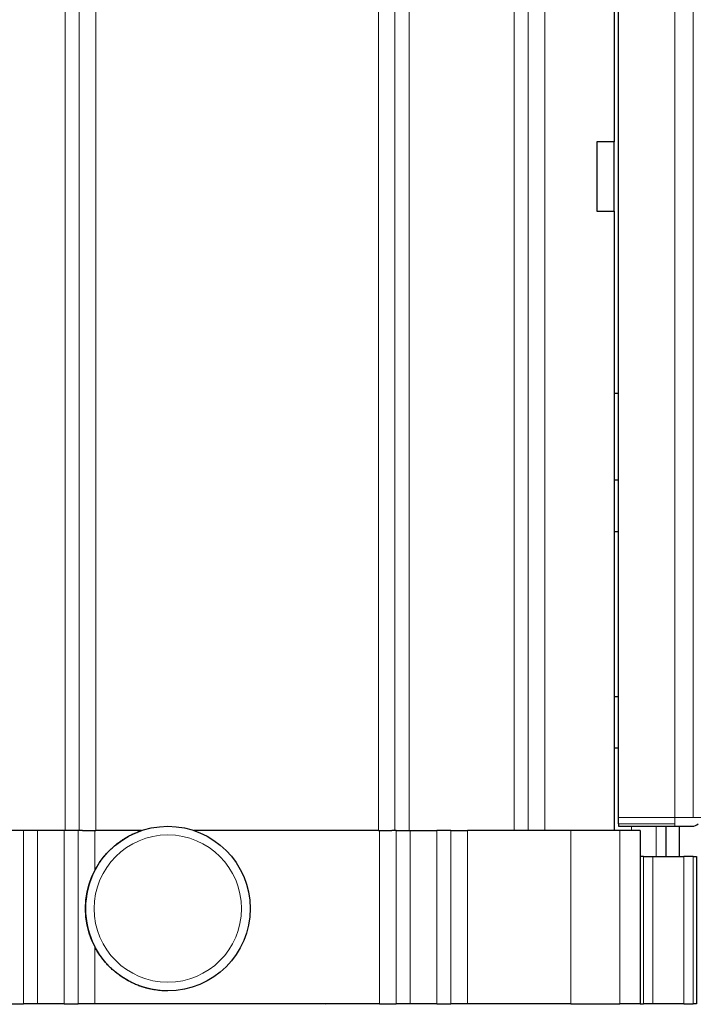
# Model space of a CAD drawing. Header units: inches. Extents: x 0 to 20790, y -12 to 14700.
# Tile 282 of 441: x 11320 to 11399, y 5995 to 6108. Entities that reach past the tile are written whole.
import ezdxf

# ---------------------------------------------------------------- set-up
doc = ezdxf.new("R2010")
doc.units = ezdxf.units.IN
doc.layers.add('1', color=7, linetype='Continuous', true_color=0xffffff)
doc.layers.add('254', color=7, linetype='Continuous', true_color=0xffffff)
doc.styles.add('latin_extended', font='simplex.shx')
doc.dimstyles.get("Standard").update_dxf_attribs({"dimtxt": 0.18, "dimasz": 0.18, "dimexe": 0.18, "dimexo": 0.0625, "dimgap": 0.09, "dimtad": 0, "dimtih": 1, "dimtoh": 1, "dimdec": 4, "dimzin": 0, "dimdsep": 46, "dimtxsty": 'Standard', "dimcen": 0.09, "dimadec": 0, "dimazin": 0, "dimtfac": 1, "dimtdec": 4, "dimtofl": 0, "dimtmove": 0, "dimatfit": 3, "dimfxl": 1, "dimtolj": 1, "dimtzin": 0, "dimarcsym": 0})

# ---------------------------------------------------------------- blocks, each defined once
blk = doc.blocks.new('_U11')
at = {"layer": '254', "color": 3, "linetype": 'Continuous', "lineweight": 13, "transparency": 16777216}
for p, q in [((10901.1, 7050.3), (12182.34, 7050.3)), ((12147.34, 6927.8), (12147.34, 4741.3)), ((10073.31, 4618.8), (12182.34, 4618.8))]:
    blk.add_line(p, q, dxfattribs=at)
at = {"layer": '254', "color": 3, "transparency": 16777216}
for points in [[(12167.76, 6927.8), (12126.92, 6927.8), (12147.34, 7050.3)], [(12126.92, 4741.3), (12167.76, 4741.3), (12147.34, 4618.8)]]:
    blk.add_solid(points, dxfattribs=at)
at = {"layer": 'Defpoints', "color": 0, "transparency": 16777216}
for p in [(10866.1, 7050.3), (10038.31, 4618.8), (12147.34, 4618.8)]:
    blk.add_point(p, dxfattribs=at)
at = {"layer": '254', "color": 2, "lineweight": 13, "transparency": 16777216, "insert": (11963.59, 5507.86), "char_height": 122.5, "attachment_point": 1, "rotation": 90, "style": 'latin_extended'}
blk.add_mtext('\\A1;2432', dxfattribs=at)

msp = doc.modelspace()

# ---------------------------------------------------------------- linework, layer by layer
at = {"layer": '1', "color": 110, "linetype": 'Continuous', "lineweight": 13}
for p, q in [((11325.475, 6161.296), (11325.475, 6014.796)), ((11327.098, 6014.796), (11327.098, 6161.296)), ((11329.011, 6014.796), (11329.011, 6161.296)), ((11361.609, 6161.296), (11361.609, 6014.796)), ((11363.522, 6161.296), (11363.522, 6014.796)), ((11365.144, 6014.796), (11365.144, 6161.296)), ((11377.255, 6159.268), (11377.255, 6014.796)), ((11378.878, 6014.796), (11378.878, 6157.398)), ((11380.791, 6014.796), (11380.791, 6155.192)), ((11395.81, 6137.879), (11395.81, 6016.296)), ((11397.931, 6135.435), (11397.931, 6016.296)), ((11395.81, 6016.296), (11389.31, 6016.296)), ((11397.931, 6016.296), (11395.81, 6016.296)), ((11395.81, 6016.296), (11395.81, 6015.589)), ((11397.931, 6016.296), (11398.81, 6016.296)), ((11320.652, 5994.796), (11320.652, 6014.796)), ((11322.274, 5994.796), (11322.274, 6014.796)), ((11325.345, 6014.796), (11325.345, 5994.796)), ((11326.968, 5994.796), (11326.968, 6014.796)), ((11328.881, 6010.179), (11328.881, 6014.796)), ((11361.739, 6014.796), (11361.739, 5994.796)), ((11363.652, 5994.796), (11363.652, 6014.796)), ((11365.274, 6014.796), (11365.274, 5994.796)), ((11368.345, 6014.796), (11368.345, 5994.796)), ((11369.968, 5994.796), (11369.968, 6014.796)), ((11371.881, 6014.796), (11371.881, 5994.796)), ((11383.81, 6014.796), (11383.81, 5994.796)), ((11395.81, 6015.589), (11389.31, 6015.589)), ((11389.467, 5994.796), (11389.467, 6014.796)), ((11390.81, 6015.297), (11390.81, 6014.797)), ((11393.638, 6011.798), (11393.638, 6015.297)), ((11395.81, 6015.296), (11395.81, 6015.589)), ((11392.191, 5994.796), (11392.191, 6011.796)), ((11393.274, 6011.796), (11393.274, 5994.796)), ((11396.845, 6011.796), (11396.845, 5994.796)), ((11397.929, 5994.796), (11397.929, 6011.796)), ((11328.881, 5994.796), (11328.881, 6001.414)), ((11322.124, 5994.798), (11322.124, 5994.748)), ((11345.325, 5994.746), (11345.325, 5994.796)), ((11368.496, 5994.798), (11368.496, 5994.748)), ((11371.558, 5994.748), (11371.558, 5994.798)), ((11374.153, 5994.798), (11374.153, 5994.748)), ((11383.834, 5994.746), (11383.834, 5994.796)), ((11390.81, 5994.798), (11390.81, 5994.748)), ((11393.638, 5994.748), (11393.638, 5994.798))]:
    msp.add_line(p, q, dxfattribs=at)
at = {"layer": '1', "color": 2, "linetype": 'Continuous', "lineweight": 25}
for p, q in [((11388.81, 6145.949), (11388.81, 6094.296)), ((11389.31, 6016.296), (11389.31, 6145.373)), ((11388.81, 6094.296), (11386.81, 6094.296)), ((11386.81, 6094.296), (11386.81, 6086.296)), ((11388.81, 6086.296), (11388.81, 6094.296)), ((11386.81, 6086.296), (11388.81, 6086.296)), ((11388.81, 6086.296), (11388.81, 6014.796)), ((11388.81, 6065.296), (11389.31, 6065.296)), ((11388.81, 6055.296), (11389.31, 6055.296)), ((11389.31, 6049.296), (11388.81, 6049.296)), ((11388.81, 6030.296), (11389.31, 6030.296)), ((11389.31, 6024.296), (11388.81, 6024.296)), ((11389.31, 6015.589), (11389.31, 6016.296)), ((11320.652, 6014.796), (11318.739, 6014.796)), ((11322.274, 6014.796), (11320.652, 6014.796)), ((11325.345, 6014.796), (11322.274, 6014.796)), ((11326.968, 6014.796), (11325.345, 6014.796)), ((11327.476, 6014.796), (11326.968, 6014.796)), ((11327.476, 6014.796), (11329.011, 6014.796)), ((11334.269, 6014.796), (11329.011, 6014.796)), ((11334.269, 6014.796), (11334.269, 6014.796)), ((11337.311, 6015.296), (11337.31, 6015.296)), ((11361.609, 6014.796), (11340.351, 6014.796)), ((11361.609, 6014.796), (11363.144, 6014.796)), ((11363.652, 6014.796), (11363.144, 6014.796)), ((11363.652, 6014.796), (11365.274, 6014.796)), ((11365.274, 6014.796), (11368.345, 6014.796)), ((11369.968, 6014.796), (11368.345, 6014.796)), ((11369.968, 6014.796), (11371.881, 6014.796)), ((11383.81, 6014.796), (11371.881, 6014.796)), ((11389.467, 6014.796), (11383.81, 6014.796)), ((11389.31, 6015.589), (11389.31, 6015.296)), ((11389.31, 6015.296), (11395.81, 6015.296)), ((11391.81, 6014.796), (11389.467, 6014.796)), ((11391.81, 6014.796), (11391.81, 5994.796)), ((11394.81, 6011.798), (11394.81, 6015.297)), ((11395.81, 6015.296), (11397.81, 6015.296)), ((11396.31, 6015.297), (11396.31, 6011.798)), ((11392.191, 6011.796), (11391.81, 6011.796)), ((11392.191, 6011.796), (11393.274, 6011.796)), ((11393.274, 6011.796), (11396.845, 6011.796)), ((11397.929, 6011.796), (11396.845, 6011.796)), ((11397.929, 6011.796), (11398.31, 6011.796)), ((11398.31, 6011.796), (11398.31, 5994.796)), ((11337.31, 5996.296), (11337.311, 5996.296)), ((11318.739, 5994.796), (11320.652, 5994.796)), ((11322.274, 5994.796), (11320.652, 5994.796)), ((11325.345, 5994.796), (11322.274, 5994.796)), ((11325.345, 5994.796), (11326.968, 5994.796)), ((11328.881, 5994.796), (11326.968, 5994.796)), ((11361.739, 5994.796), (11328.881, 5994.796)), ((11341.325, 5994.796), (11341.325, 5994.746)), ((11349.325, 5994.746), (11349.325, 5994.796)), ((11355.545, 5994.795), (11355.588, 5994.746)), ((11361.739, 5994.796), (11363.652, 5994.796)), ((11363.53, 5994.746), (11363.487, 5994.796)), ((11365.274, 5994.796), (11363.652, 5994.796)), ((11368.345, 5994.796), (11365.274, 5994.796)), ((11368.345, 5994.796), (11369.968, 5994.796)), ((11371.881, 5994.796), (11369.968, 5994.796)), ((11383.81, 5994.796), (11371.881, 5994.796)), ((11379.814, 5994.796), (11379.814, 5994.746)), ((11379.834, 5994.796), (11379.834, 5994.746)), ((11383.81, 5994.796), (11389.467, 5994.796)), ((11391.81, 5994.796), (11389.467, 5994.796)), ((11391.81, 5994.796), (11392.191, 5994.796)), ((11393.274, 5994.796), (11392.191, 5994.796)), ((11396.845, 5994.796), (11393.274, 5994.796)), ((11394.81, 5994.748), (11394.81, 5994.798)), ((11396.31, 5994.797), (11396.31, 5994.748)), ((11396.845, 5994.796), (11397.929, 5994.796)), ((11398.31, 5994.796), (11397.929, 5994.796))]:
    msp.add_line(p, q, dxfattribs=at)
msp.add_arc((11397.81, 6016.296), 1, 270, 315, dxfattribs=at)
msp.add_ellipse((11337.311, 6005.797), major_axis=(0, -9.5), ratio=1, dxfattribs=at)
at = {"layer": '1', "color": 110, "linetype": 'Continuous', "lineweight": 13}
msp.add_ellipse((11337.311, 6005.797), major_axis=(0, -8.5), ratio=1, dxfattribs=at)
at = {"layer": '1', "color": 2, "linetype": 'Continuous', "lineweight": 25}
for centre, start_param, end_param in [((11337.31, 6005.796), 1.091362, 1.5704902), ((11337.31, 6005.797), 1.5705439, 2.0502307)]:
    msp.add_ellipse(centre, major_axis=(0, 9.5), ratio=1, start_param=start_param, end_param=end_param, dxfattribs=at)
msp.add_open_spline([(11328.881, 6010.179), (11329.73, 6011.812), (11332.524, 6014.207), (11334.269, 6014.796)], degree=2, dxfattribs=at)
msp.add_open_spline([(11337.309, 5996.294), (11336.771, 5996.296), (11333.873, 5996.629), (11329.973, 5999.313), (11328.881, 6001.414)], degree=2, knots=[0, 0, 0, 0.1041433, 0.5520717, 1, 1, 1], dxfattribs=at)

# ---------------------------------------------------------------- dimensions: what is measured, and where the dimension line sits
at = {"layer": '254', "color": 2, "linetype": 'Continuous', "lineweight": 13}
dim = msp.add_linear_dim(base=(12147.341658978, 4618.796493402), p1=(10866.10138985, 7050.296493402), p2=(10038.309914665, 4618.796493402), angle=90, dimstyle='Standard', override={"dimscale": 35, "dimtxt": 3.5, "dimasz": 3.5, "dimexe": 1, "dimexo": 1, "dimgap": 1.75, "dimtad": 1, "dimtih": 0, "dimtoh": 0, "dimdec": 0, "dimlfac": 1, "dimzin": 8, "dimdsep": 46, "dimlunit": 2, "dimtxsty": 'latin_extended', "dimsah": 1, "dimse1": 0, "dimse2": 0, "dimsd1": 0, "dimsd2": 0, "dimclrd": 3, "dimclre": 3, "dimclrt": 2, "dimtol": 0, "dimtm": -0.1, "dimtfac": 0.714286, "dimtdec": 3, "dimtofl": 1, "dimtmove": 0, "dimtzin": 8, "dimlwd": 13, "dimlwe": 13}, dxfattribs=at)
dim.commit()
dim.dimension.update_dxf_attribs({"geometry": '_U11', "text_midpoint": (12147.341658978, 5723.693359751), "dimtype": 160})

doc.saveas('drawing.dxf')
